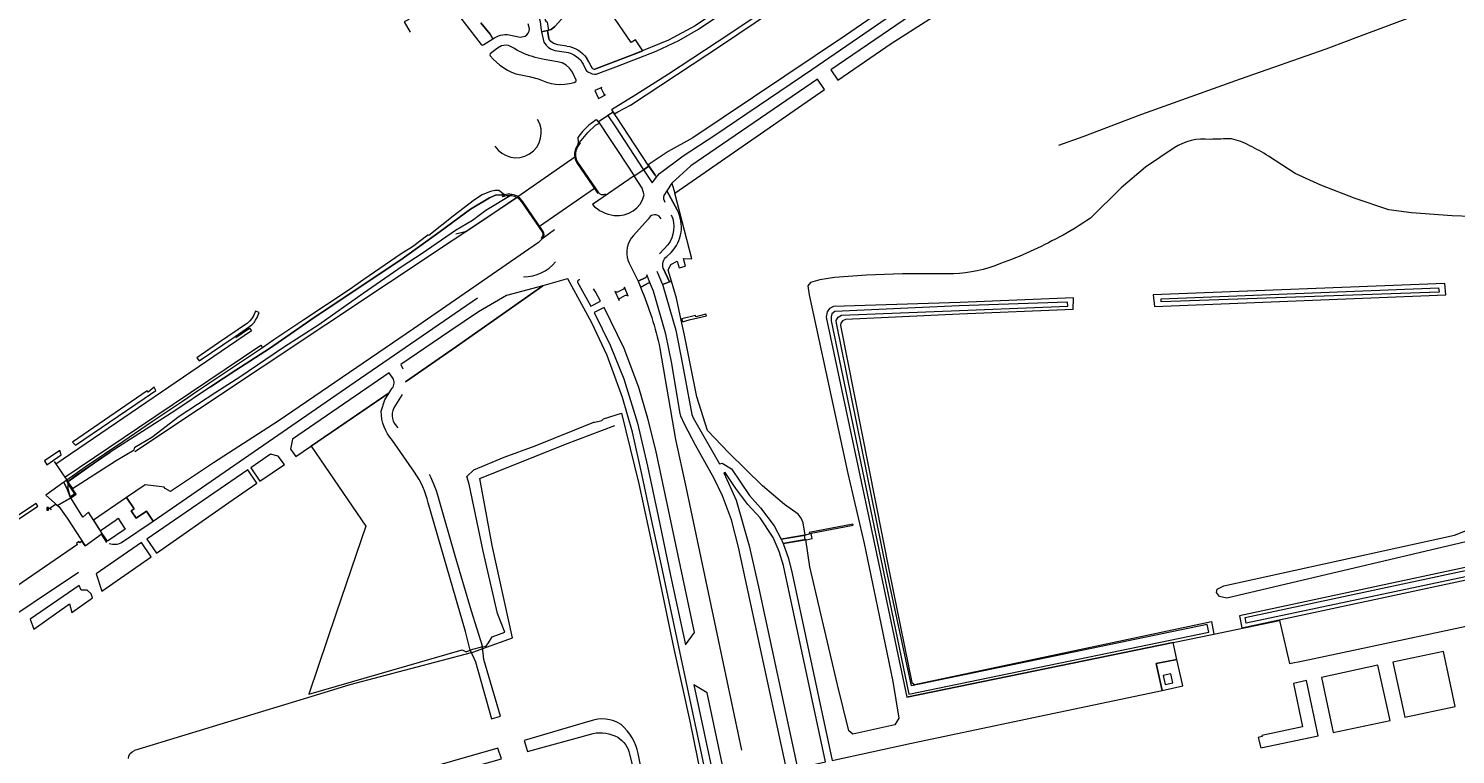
# Model space of a CAD drawing. Header units: metres. Extents: x 209813 to 223847, y 571801 to 587119.
# Tile 267 of 656: x 220723 to 221117, y 574073 to 574273. Entities that reach past the tile are written whole.
import ezdxf
from ezdxf.enums import TextEntityAlignment as Align

# ---------------------------------------------------------------- set-up
doc = ezdxf.new("R2010")
doc.units = ezdxf.units.M
for name, color, linetype, lineweight in [('B-RO-GK-BESCHOEIING-G', 8, 'GK-BESCHOEIING', 0), ('B-RO-GK-BESCHOEIING_DAMWAND-G', 8, 'GK-BESCHOEIING', 0), ('B-RO-GR-BEPLANTING_CULTUUR_HEESTERS-GV', 8, 'Continuous', 0), ('B-RO-GW-TALUD_KRUIN-G', 8, 'Continuous', 0), ('B-RO-IE-TERREINAFSCHEIDING_KUNSTMATIG_HEKWERK_RASTER-G', 8, 'IE-TERREINAFSCHEIDING-KUNSTMATIG', 0), ('B-RO-IE-TERREINAFSCHEIDING_KUNSTMATIG_MUUR-GV', 8, 'Continuous', 0), ('B-RO-KW-KUNSTWERK_DEK-GV', 8, 'Continuous', 0), ('B-RO-KW-KUNSTWERK_GEMAAL-GV', 8, 'Continuous', 0), ('B-RO-KW-KUNSTWERK_STUW-GV', 8, 'Continuous', 0), ('B-RO-OG-TERREIN_CULTUURSCHEIDING-GV', 8, 'Continuous', 0), ('B-RO-OG-WEG-GV', 8, 'Continuous', 0), ('B-RO-VH-VERHARDING_GRASBETONSTEEN-GV', 8, 'Continuous', 0), ('B-RO-VH-VERHARDING_OPEN-GV', 8, 'Continuous', 0), ('B-RO-VH-VERHARDING_STRAATBAKSTEEN-GV', 8, 'Continuous', 0), ('B-RO-VH-VERHARDING_TEGEL-GV', 8, 'Continuous', 0), ('B-RO-VW-HALTEPAAL-S', 8, 'Continuous', 0), ('B-RO-VW-MARKERING-G', 8, 'Continuous', 0)]:
    doc.layers.add(name, color=color, linetype=linetype, lineweight=lineweight)
doc.styles.add('NLCS-ISO', font='txt')
doc.linetypes.add('GK-BESCHOEIING', pattern='A,30,-5,[1,NLCS.shx,S=1,R=0,X=0,Y=0],-5', length=40)
doc.linetypes.add('IE-TERREINAFSCHEIDING-KUNSTMATIG', pattern='A,4,[82,NLCS.shx,S=0.75,R=90,X=0,Y=0],4,-2', length=10)

# ---------------------------------------------------------------- blocks, each defined once
blk = doc.blocks.new('SVW-HALTEPAAL-SO')
for p, q in [((-1.3, 1.1), (1.3, 1.1)), ((-1.3, -1.1), (1.3, -1.1))]:
    blk.add_line(p, q)
blk.add_lwpolyline([(-1.1, -1.8), (1.1, -1.8, 0.414214), (1.3, -1.6), (1.3, 1.6, 0.414214), (1.1, 1.8), (-1.1, 1.8, 0.414214), (-1.3, 1.6), (-1.3, -1.6, 0.414214)], format="xyb", close=True)
at = {"lineweight": 18, "style": 'NLCS-ISO'}
blk.add_text('h', height=1.8, dxfattribs=at).set_placement((0, 0), align=Align.MIDDLE_CENTER)

msp = doc.modelspace()

# ---------------------------------------------------------------- linework, layer by layer
at = {"layer": 'B-RO-GK-BESCHOEIING-G', "flags": 128}
for points in [[(221109.508, 574278.073), (221089.006, 574270.477)], [(221087.812, 574270.025), (221081.465, 574267.626), (221057.82, 574259.274), (221030.47, 574249.496), (221014.279, 574243.401)], [(221089.006, 574270.477), (221087.812, 574270.025)], [(221014.279, 574243.401), (221007.52, 574240.933)], [(220848.25, 574101.814), (220856.485, 574104.784), (220850.841, 574130.351), (220847.389, 574148.889), (220871.092, 574158.368), (220884.778, 574163.544)], [(220845.044, 574100.658), (220848.25, 574101.814)], [(220845.044, 574100.658), (220811.467, 574091.808), (220799.755, 574088.227)], [(220799.755, 574088.227), (220779.711, 574082.097), (220751.881, 574073.643)]]:
    msp.add_lwpolyline(points, dxfattribs=at)
at = {"layer": 'B-RO-GK-BESCHOEIING-G'}
msp.add_lwpolyline([(220750.192, 574071.402, -0.3073906), (220751.881, 574073.643)], format="xyb", dxfattribs=at)
at = {"layer": 'B-RO-GK-BESCHOEIING_DAMWAND-G', "flags": 128}
for points in [[(220751.999, 574156.324), (220857.706, 574226.604)], [(220857.691, 574226.613), (220850.501, 574221.711), (220843.73, 574217.179), (220840.79, 574216.439)]]:
    msp.add_lwpolyline(points, dxfattribs=at)
at = {"layer": 'B-RO-GR-BEPLANTING_CULTUUR_HEESTERS-GV'}
msp.add_lwpolyline([(220851.609, 574240.765, 0.985763), (220863.422, 574248.19)], format="xyb", dxfattribs=at)
at = {"layer": 'B-RO-GW-TALUD_KRUIN-G', "flags": 128}
msp.add_lwpolyline([(220854.276, 574227.306), (220853.428, 574227.351), (220851.79, 574227.186), (220850.06, 574226.449), (220844.832, 574223.338), (220836.467, 574217.205), (220825.559, 574209.371), (220813.452, 574201.312), (220800.65, 574192.701), (220789.265, 574184.85), (220779.922, 574178.832), (220772.88, 574174.198), (220763.067, 574167.544), (220745.131, 574156.133), (220735.453, 574149.49), (220733.518, 574147.999)], dxfattribs=at)
at = {"layer": 'B-RO-IE-TERREINAFSCHEIDING_KUNSTMATIG_HEKWERK_RASTER-G', "flags": 128}
for points in [[(220733.415, 574148.217), (220733.437, 574146.104), (220734.138, 574143.706)], [(220728.253, 574140.568), (220730.021, 574141.738), (220730.566, 574141.407)], [(220728.457, 574140.701), (220728.852, 574140.184)]]:
    msp.add_lwpolyline(points, dxfattribs=at)
at = {"layer": 'B-RO-IE-TERREINAFSCHEIDING_KUNSTMATIG_MUUR-GV', "flags": 128}
for points in [[(220880.322, 574227.872), (220879.418, 574229.255), (220874.57, 574236.352), (220874.305, 574236.84), (220874.086, 574237.487), (220873.977, 574238.162), (220873.971, 574238.821), (220874.081, 574239.426), (220874.176, 574239.784), (220874.374, 574240.281), (220874.91, 574241.16), (220875.117, 574241.397), (220875.262, 574241.722), (220875.118, 574241.796), (220874.976, 574241.721), (220874.497, 574241.13), (220873.993, 574240.215), (220873.818, 574239.674), (220873.723, 574239.246), (220873.661, 574238.789), (220873.663, 574238.36)], [(220873.663, 574238.36), (220873.664, 574238.163), (220873.766, 574237.433), (220873.838, 574237.178), (220874.007, 574236.739), (220874.3, 574236.188), (220879.69, 574228.238), (220880.062, 574227.692)], [(220864.96, 574217.218), (220859.249, 574225.537), (220858.621, 574226.28), (220858.505, 574226.399), (220857.745, 574226.934), (220857.072, 574227.235), (220856.758, 574227.337), (220856.251, 574227.443), (220855.732, 574227.49), (220855.16, 574227.476), (220854.698, 574227.408), (220854.276, 574227.306), (220853.615, 574227.023), (220853.665, 574226.85), (220853.832, 574226.856), (220854.779, 574227.105), (220855.176, 574227.163), (220855.882, 574227.168), (220856.172, 574227.147), (220856.991, 574226.949), (220857.706, 574226.604), (220857.904, 574226.489), (220858.393, 574226.06), (220858.99, 574225.356), (220864.701, 574217.054)], [(220864.376, 574215.35), (220864.554, 574215.099), (220864.831, 574215.374)]]:
    msp.add_lwpolyline(points, dxfattribs=at)
at = {"layer": 'B-RO-IE-TERREINAFSCHEIDING_KUNSTMATIG_MUUR-GV'}
for points in [[(220864.701, 574217.054, -0.3716161), (220864.376, 574215.35)], [(220864.831, 574215.374, 0.309655), (220864.96, 574217.218)]]:
    msp.add_lwpolyline(points, format="xyb", dxfattribs=at)
at = {"layer": 'B-RO-IE-TERREINAFSCHEIDING_KUNSTMATIG_MUUR-GV', "flags": 128}
msp.add_lwpolyline([(220733.518, 574147.999), (220733.415, 574148.217), (220733.189, 574148.11), (220733.546, 574147.354), (220735.374, 574144.599), (220734.276, 574143.865), (220734.415, 574143.657), (220735.717, 574144.528), (220733.763, 574147.478)], close=True, dxfattribs=at)
at = {"layer": 'B-RO-KW-KUNSTWERK_DEK-GV', "flags": 128}
for points in [[(220884.303, 574250.222), (220880.253, 574247.536), (220883.494, 574242.64), (220885.705, 574239.307), (220890.145, 574232.596), (220894.217, 574235.234), (220888.575, 574243.774), (220885.411, 574248.629)], [(220734.239, 574143.539), (220730.566, 574141.407), (220730.965, 574141.15), (220733.24, 574137.859), (220738.2, 574130.285), (220742.951, 574133.643), (220739.16, 574139.52), (220737.627, 574138.209)], [(220844.722, 574101.35), (220846.209, 574098.153), (220850.693, 574082.386), (220853.156, 574083.095), (220848.573, 574098.839), (220848.197, 574102.301)]]:
    msp.add_lwpolyline(points, close=True, dxfattribs=at)
for points in [[(220880.322, 574227.872), (220879.418, 574229.255), (220874.57, 574236.352), (220874.305, 574236.84), (220874.086, 574237.487), (220873.977, 574238.162), (220873.971, 574238.821), (220874.081, 574239.426), (220874.176, 574239.784), (220874.374, 574240.281), (220874.91, 574241.16), (220875.117, 574241.397), (220875.262, 574241.722), (220875.118, 574241.796), (220874.976, 574241.721), (220874.497, 574241.13), (220873.993, 574240.215), (220873.818, 574239.674), (220873.723, 574239.246), (220873.661, 574238.789), (220873.664, 574238.163), (220873.724, 574237.734), (220857.969, 574226.789), (220857.745, 574226.934), (220857.072, 574227.235), (220856.758, 574227.337), (220856.251, 574227.443), (220855.732, 574227.49), (220855.16, 574227.476), (220854.698, 574227.408), (220854.276, 574227.306), (220853.615, 574227.023), (220853.665, 574226.85), (220853.832, 574226.856), (220854.779, 574227.105), (220855.176, 574227.163), (220855.882, 574227.168), (220856.172, 574227.147), (220856.991, 574226.949), (220857.706, 574226.604), (220857.904, 574226.489), (220858.393, 574226.06), (220858.99, 574225.356), (220864.701, 574217.054)], [(220864.96, 574217.218), (220863.975, 574218.671), (220879.108, 574229.156), (220880.062, 574227.692)], [(220882.242, 574227.212), (220882.084, 574227.486)], [(220864.554, 574215.099), (220864.831, 574215.374)]]:
    msp.add_lwpolyline(points, dxfattribs=at)
at = {"layer": 'B-RO-KW-KUNSTWERK_DEK-GV'}
msp.add_lwpolyline([(220882.084, 574227.486, -0.3892969), (220880.322, 574227.872)], format="xyb", dxfattribs=at)
at = {"layer": 'B-RO-KW-KUNSTWERK_GEMAAL-GV', "flags": 128}
for points in [[(220748.336, 574131.124), (220757.019, 574137.093), (220755.19, 574139.861), (220752.362, 574137.942), (220751.012, 574139.912), (220751.843, 574140.481), (220749.699, 574143.612), (220740.55, 574137.344), (220742.436, 574134.392), (220746.527, 574137.289), (220747.394, 574137.881), (220747.89, 574136.948), (220749.323, 574134.822), (220744.428, 574131.498), (220742.951, 574133.643)], [(220742.951, 574133.643), (220742.647, 574133.428), (220744.112, 574131.186)]]:
    msp.add_lwpolyline(points, dxfattribs=at)
at = {"layer": 'B-RO-KW-KUNSTWERK_GEMAAL-GV'}
msp.add_lwpolyline([(220744.911, 574130.882, 0.1758171), (220748.336, 574131.124)], format="xyb", dxfattribs=at)
at = {"layer": 'B-RO-KW-KUNSTWERK_GEMAAL-GV', "flags": 128}
msp.add_lwpolyline([(221039.104, 574092.376), (221038.588, 574094.815), (221036.499, 574094.364), (221037.015, 574091.925)], close=True, dxfattribs=at)
at = {"layer": 'B-RO-KW-KUNSTWERK_STUW-GV', "flags": 128}
for points in [[(220905.369, 574192.708), (220910.095, 574193.881), (220909.997, 574194.273), (220907.165, 574193.57), (220907.066, 574193.971), (220903.274, 574193.029), (220903.471, 574192.237)], [(220938.588, 574133.655), (220950.683, 574135.989), (220950.631, 574136.258), (220938.538, 574133.91)]]:
    msp.add_lwpolyline(points, close=True, dxfattribs=at)
at = {"layer": 'B-RO-OG-TERREIN_CULTUURSCHEIDING-GV', "flags": 128}
for points in [[(220892.012, 574267.996), (220890.531, 574270.198), (220889.316, 574269.439), (220878.372, 574285.401), (220868.391, 574274.089), (220868.169, 574273.853), (220867.187, 574273.017), (220866.149, 574272.721), (220866.551, 574270.487)], [(220847.743, 574274.918), (220850.268, 574271.777), (220851.001, 574270.446)], [(220855.565, 574271.583), (220858.562, 574270.884), (220859.959, 574271.189)], [(220861.214, 574273.228), (220860.775, 574274.624)], [(220853.446, 574268.513), (220852.297, 574267.855), (220850.28, 574266.31), (220850.203, 574266.066), (220850.28, 574265.795), (220851.101, 574264.84), (220852.959, 574263.166), (220855.094, 574261.749), (220856.228, 574261.205), (220857.394, 574260.754), (220861.108, 574260.012), (220863.522, 574259.362), (220865.871, 574258.444), (220867.124, 574258.106), (220868.354, 574257.883), (220869.606, 574257.817), (220870.961, 574257.91), (220872.201, 574258.083), (220873.513, 574258.414), (220873.954, 574258.616), (220874.045, 574258.811), (220874.067, 574259.027), (220873.033, 574261.214), (220872.276, 574262.327), (220871.357, 574263.211), (220870.232, 574263.783), (220868.914, 574264.093), (220865.217, 574264.787), (220862.773, 574265.333)], [(220857.011, 574267.746), (220855.921, 574268.359)], [(220879.218, 574262.092), (220890.138, 574266.176), (220892.561, 574267.179), (220892.012, 574267.996)], [(220876.904, 574265.225), (220878.143, 574263.016), (220878.464, 574262.344)], [(220892.917, 574227.304), (220892.317, 574229.189), (220890.145, 574232.596), (220878.556, 574224.628)], [(220894.51, 574221.295), (220894.032, 574220.557), (220889.938, 574216.043)], [(220888.468, 574209.023), (220888.702, 574208.439), (220891.193, 574203.416), (220893.313, 574204.468)], [(220871.806, 574204.048), (220871.312, 574203.962), (220864.842, 574202.131), (220840.964, 574185.332), (220826.823, 574175.646)], [(220933.305, 573957.729), (220897.65, 574124.825), (220894.905, 574137.514), (220892.343, 574149.659), (220889.655, 574161.706), (220886.928, 574171.268), (220882.633, 574182.877), (220878.404, 574191.911), (220871.806, 574204.048)], [(220874.464, 574203.14), (220878.109, 574196.548), (220880.846, 574197.935), (220879.456, 574200.525), (220878.903, 574201.288)], [(220894.016, 574202.879), (220892.164, 574201.906), (220892.034, 574201.791), (220891.953, 574201.638)], [(220895.479, 574200.712), (220894.65, 574202.63)], [(220932.381, 574068.121), (220919.019, 574129.886), (220917.008, 574137.481), (220914.607, 574144.049), (220912.295, 574148.823), (220907.06, 574158.094), (220904.015, 574163.892), (220903.075, 574166.104), (220902.758, 574167.285), (220900.52, 574180.663), (220898.91, 574188.757), (220895.479, 574200.712)], [(220897.269, 574184.845), (220901.604, 574159.625), (220904.404, 574146.579), (220913.722, 574102.529), (220919.854, 574073.694)], [(220820.15, 574167.503), (220821.12, 574170.623), (220822.371, 574172.603), (220800.75, 574157.8)], [(220825.966, 574172.123), (220823.612, 574168.431)], [(220836.174, 574142.728), (220840.531, 574127.616), (220845.002, 574112.277), (220848.197, 574102.301), (220849.141, 574102.486), (220849.819, 574103.398), (220850.816, 574105.11), (220854.33, 574106.377), (220852.36, 574111.544), (220848.379, 574128.806), (220844.48, 574147.261), (220843.789, 574149.418), (220845.795, 574151.287), (220854.179, 574154.732), (220862.77, 574157.931), (220878.928, 574164.447), (220879.27, 574164.403), (220881.178, 574164.949), (220881.676, 574165.325), (220886.66, 574166.898), (220891.394, 574147.373), (220896.368, 574124.316), (220901.086, 574101.778), (220905.562, 574081.797), (220909.937, 574059.979)], [(220800.75, 574157.8), (220815.93, 574135.669), (220807.685, 574111.579), (220800.082, 574089.19), (220842.578, 574101.455), (220843.668, 574100.957), (220844.722, 574101.35), (220843.455, 574106.6), (220833.177, 574142.123)], [(220829.398, 574150.594), (220823.237, 574159.388)]]:
    msp.add_lwpolyline(points, dxfattribs=at)
at = {"layer": 'B-RO-OG-TERREIN_CULTUURSCHEIDING-GV'}
for points in [[(220851.001, 574270.446, -0.1807868), (220855.565, 574271.583)], [(220859.959, 574271.189, 0.2469971), (220861.214, 574273.228)], [(220855.921, 574268.359, 0.1987476), (220853.446, 574268.513)], [(220862.773, 574265.333, -0.0710268), (220857.011, 574267.746)], [(220871.483, 574268.465, -0.2081465), (220876.904, 574265.225)], [(220878.464, 574262.344, 0.186159), (220879.218, 574262.092)], [(220878.556, 574224.628, 0.1699844), (220884.617, 574221.625)], [(220884.617, 574221.625, 0.3829489), (220892.917, 574227.304)], [(220897.584, 574220.699, 0.5048245), (220894.51, 574221.295)], [(220889.938, 574216.043, 0.2785871), (220888.468, 574209.023)], [(220875.061, 574203.818, 0.5154586), (220874.464, 574203.14)], [(220891.953, 574201.638, -0.0437937), (220897.269, 574184.845)], [(220894.65, 574202.63, 0.3666992), (220894.016, 574202.879)], [(220823.237, 574159.388, -0.1859915), (220820.15, 574167.503)], [(220823.612, 574168.431, 0.3277329), (220824.769, 574162.904)], [(220833.177, 574142.123, 0.0881725), (220829.398, 574150.594)], [(220833.422, 574150.03, -0.0525557), (220836.174, 574142.728)]]:
    msp.add_lwpolyline(points, format="xyb", dxfattribs=at)
at = {"layer": 'B-RO-OG-TERREIN_CULTUURSCHEIDING-GV', "flags": 128}
for points in [[(220903.163, 574192.627), (220901.855, 574198.769), (220900.42, 574203.452), (220897.941, 574202.531), (220898.187, 574201.97), (220901.691, 574189.902), (220903.459, 574180.363), (220906.075, 574166.595), (220906.447, 574165.67), (220913.706, 574152.918), (220914.49, 574153.121), (220917.012, 574151.495), (220922.016, 574144.151), (220925.092, 574140.734), (220928.888, 574135.818), (220930.802, 574132.085), (220937.444, 574133.22), (220936.922, 574136.578), (220936.361, 574137.865), (220935.534, 574138.963), (220931.698, 574141.717), (220925.606, 574146.874), (220916.342, 574155.935), (220910.411, 574162.156), (220907.472, 574171.425), (220904.047, 574188.474)], [(220904.289, 574102.842), (220906.803, 574106.313), (220896.098, 574156.691), (220893.948, 574165.459), (220891.436, 574174), (220887.319, 574184.81), (220881.814, 574196.131), (220879.055, 574194.754), (220883.518, 574185.774), (220887.306, 574176.405), (220891.089, 574164.148), (220893.822, 574152.266), (220896.785, 574138.488), (220900.182, 574122.045)], [(220943.091, 574070.479), (220931.414, 574124.839), (220930.201, 574128.635), (220928.545, 574132.556), (220924.996, 574138.03), (220921.595, 574141.707), (220918.223, 574146.113), (220915.344, 574150.56), (220914.929, 574150.452), (220918.368, 574142.829), (220921.931, 574130.284), (220924.505, 574118.87), (220935.321, 574068.794)], [(221099.995, 574098.101), (221103.338, 574082.823), (221117.268, 574085.786), (221114.018, 574101.055)], [(221095.859, 574097.209), (221080.256, 574093.845), (221083.498, 574078.589), (221099.265, 574081.96)], [(220910.334, 574089.635), (220906.64, 574091.849), (220935.23, 573958.178), (220963.269, 573825.125), (220964.226, 573820.748), (220967.148, 573821.364), (220965.592, 573828.621), (220956.361, 573872.512), (220934.814, 573974.024)], [(221076.164, 574092.963), (221072.518, 574092.177), (221074.977, 574080.208), (221063.816, 574077.81), (221063.871, 574077.535), (221062.767, 574077.266), (221063.48, 574074.36), (221079.4, 574077.721)]]:
    msp.add_lwpolyline(points, close=True, dxfattribs=at)
at = {"layer": 'B-RO-OG-WEG-GV', "flags": 128}
for points in [[(220896.602, 574232.569), (220897.157, 574233.192), (220903.685, 574238.145), (220912.456, 574243.813), (220939.239, 574262.022), (221145.704, 574403.598), (221144.972, 574404.849), (221147.462, 574406.578), (221148.561, 574405.561), (221264.066, 574484.947), (221303.705, 574512.16), (221383.661, 574566.925), (221465.929, 574622.936), (221475.393, 574629.102)], [(221144.154, 574406.028), (221143.898, 574405.814), (221142.073, 574404.043), (221129.492, 574395.047), (221093.681, 574370.619), (221056.556, 574345.019), (221019.815, 574320.358), (220983.316, 574295.334), (220948.584, 574271.409), (220906.321, 574243.062), (220899.558, 574239.328), (220894.001, 574235.568), (220895.889, 574232.732)], [(220806.808, 574325.804), (220808.339, 574326.158), (220810.32, 574317.29), (220813.8, 574304.09), (220816.453, 574296.718), (220827.798, 574275.844), (220826.518, 574275.124), (220828.148, 574272.289)], [(220834.848, 574286.396), (220838.215, 574281.431), (220839.973, 574279.03), (220847.843, 574268.911)], [(220848.579, 574268.853), (220851.001, 574270.446), (220850.268, 574271.777), (220847.743, 574274.918)], [(221039.494, 574240.3), (221031.605, 574234.955), (221024.811, 574229.213), (221016.411, 574220.885)], [(221135.53, 574221.515), (221126.946, 574221.13), (221116.411, 574221.496), (221105.195, 574222.359), (221098.907, 574223.196), (221089.626, 574226.269), (221080.05, 574229.964), (221072.981, 574233.199), (221065.599, 574238.025)], [(220772.88, 574174.198), (220779.922, 574178.832), (220789.265, 574184.85), (220800.65, 574192.701), (220813.452, 574201.312), (220825.559, 574209.371), (220836.467, 574217.205), (220844.832, 574223.338), (220850.06, 574226.449), (220851.79, 574227.186), (220853.428, 574227.351), (220854.276, 574227.306), (220852.725, 574228.518), (220851.572, 574228.491), (220850.35, 574228.232), (220849.197, 574227.819), (220848.088, 574227.292), (220845.998, 574225.973), (220840.047, 574221.437), (220833.317, 574216.068), (220833.03, 574216.176), (220828.754, 574212.926), (220825.67, 574210.986), (220815.379, 574203.916), (220811.272, 574201.061), (220798.769, 574192.773), (220790.471, 574187.191), (220787.334, 574185.043), (220777.658, 574178.522), (220769.334, 574172.98), (220765.211, 574170.151), (220756.891, 574164.603), (220748.619, 574158.984), (220738.259, 574151.988), (220733.132, 574148.391), (220732.349, 574147.836), (220733.328, 574145.765), (220734.1, 574143.751), (220734.239, 574143.539), (220734.415, 574143.657), (220734.276, 574143.865), (220735.374, 574144.599), (220733.546, 574147.354), (220733.189, 574148.11), (220733.415, 574148.217), (220733.518, 574147.999), (220740.794, 574153.24), (220745.131, 574156.133)], [(220898.179, 574207.036), (220899.938, 574203.273), (220900.42, 574203.452), (220899.495, 574206.469), (220900.305, 574208.065), (220902.061, 574209.01), (220902.559, 574207.099), (220904.307, 574207.555), (220903.749, 574209.712), (220906.102, 574209.625), (220901.418, 574227.788)], [(220900.5, 574230.551), (220899.123, 574228.425)], [(220899.123, 574228.425), (220902.007, 574223.125)], [(220772.88, 574174.198), (220763.067, 574167.544), (220745.131, 574156.133), (220735.453, 574149.49), (220733.518, 574147.999), (220733.763, 574147.478), (220734.733, 574146.056), (220746.852, 574153.885), (220751.789, 574156.752), (220751.987, 574157.501), (220756.692, 574160.334), (220764.292, 574166.111), (220774.383, 574172.698), (220781.036, 574176.955), (220793.086, 574185.184), (220802.92, 574191.462), (220815.191, 574200.126), (220825.94, 574207.571), (220831.477, 574211.156), (220840.667, 574217.543), (220845.404, 574220.265), (220849.11, 574223.089), (220856.324, 574227.428), (220855.732, 574227.49), (220855.16, 574227.476), (220854.698, 574227.408), (220854.276, 574227.306)], [(220868.081, 574217.598), (220864.554, 574215.099), (220863.65, 574214.1), (220829.057, 574190.27), (220791.633, 574164.73), (220773.742, 574153.192), (220761.805, 574145.228), (220760.38, 574146.098), (220760.115, 574146.486), (220758.729, 574146.65)], [(220978.433, 574205.498), (220964.376, 574205.439), (220954.365, 574205.132), (220945.552, 574204.458), (220941.459, 574203.829), (220938.943, 574203.03), (220938.19, 574202.124), (220938.519, 574199.644), (220943.173, 574178.37), (220949.235, 574150.256), (220953.753, 574130.869), (220957.942, 574110.945), (220961.72, 574092.698), (220963.313, 574082.625), (220962.284, 574080.739), (220950.621, 574078.126), (220949.513, 574079.062), (220946.396, 574091.784), (220938.75, 574124.465), (220937.639, 574131.967), (220931.314, 574130.912), (220932.843, 574126.701), (220933.793, 574122.638), (220944.919, 574070.875), (220966.846, 574075.627), (221004.143, 574083.492), (221036.173, 574090.282)], [(220826.823, 574175.646), (220840.964, 574185.332), (220864.842, 574202.131), (220854.788, 574199.482), (220847.021, 574194.916), (220839.091, 574189.61), (220825.583, 574180.348), (220826.167, 574179.221)], [(220758.729, 574146.65), (220754.836, 574147.112), (220749.699, 574143.612), (220751.843, 574140.481), (220751.012, 574139.912), (220752.362, 574137.942), (220755.19, 574139.861), (220757.019, 574137.093), (220811.499, 574174.547), (220846.752, 574198.847)], [(221011.594, 574195.626), (221011.707, 574198.827), (220980.302, 574197.521), (220945.265, 574196.409), (220944.194, 574195.909), (220943.486, 574194.971), (220943.276, 574193.452), (220958.387, 574122.538), (220965.59, 574088.366), (221039.251, 574103.506), (221050.474, 574105.808)], [(221011.594, 574195.626), (220980.099, 574194.296), (220948.596, 574192.811), (220947.732, 574192.442), (220947.263, 574191.827), (220947.217, 574191.136), (220960.699, 574123.214), (220966.987, 574092.471), (220967.662, 574091.923), (221049.825, 574109.361), (221050.474, 574105.808), (221054.494, 574106.632), (221068.67, 574109.601), (221071.382, 574097.724), (221075.204, 574098.482), (221089.177, 574101.424), (221124.597, 574108.946), (221160.474, 574116.404), (221178.841, 574120.469), (221176.223, 574132.516), (221178.302, 574132.951), (221174.618, 574150.048), (221172.14, 574161.699), (221165.42, 574166.715)], [(220823.56, 574176.295), (220822.312, 574178.105), (220795.569, 574159.752), (220795.079, 574156.993), (220796.523, 574154.907), (220822.371, 574172.603), (220822.96, 574173.535)], [(220738.503, 574130.499), (220738.2, 574130.285), (220737.302, 574131.558), (220736.735, 574131.109), (220736.522, 574131.416), (220735.883, 574130.896), (220736.09, 574130.62), (220711.59, 574113.8), (220712.771, 574112.207), (220708.693, 574109.38), (220710.954, 574105.992), (220736.438, 574122.998)], [(221036.173, 574090.282), (221034.552, 574097.669), (221040.286, 574098.782), (221039.256, 574103.481), (220965.59, 574088.366)], [(220877.816, 574081.737), (220859.732, 574076.447), (220860.641, 574073.338), (220878.757, 574078.373)], [(220764.283, 574046.256), (220853.463, 574071.314), (220852.385, 574074.331), (220826.709, 574066.929), (220803.678, 574060.414), (220785.103, 574055.273), (220759.134, 574047.989)], [(220888.879, 574072.664), (220890.424, 574066.48), (220898.635, 574028.131), (220936.014, 573852.771), (220941.571, 573827.075), (220943.829, 573815.592), (220945.175, 573815.812), (220945.865, 573812.65), (220946.564, 573812.787)], [(220946.881, 573813.288), (220946.128, 573816.398), (220938.581, 573851.318), (220930.391, 573888.319), (220927.071, 573904.455), (220915.678, 573958.46), (220901.798, 574021.41), (220892.445, 574066.837), (220891.254, 574072.772)]]:
    msp.add_lwpolyline(points, dxfattribs=at)
for points in [[(221086.266, 574386.203), (221031.564, 574349.166), (221000, 574327.838), (220977.79, 574313.32), (220933.69, 574283.3), (220913.09, 574269.54), (220899.655, 574260.666), (220890.552, 574254.971), (220883.861, 574250.848), (220884.662, 574249.71), (220885.586, 574250.275), (220889.134, 574252.073), (220914.557, 574268.892), (220950.968, 574293.535), (220985.457, 574316.771), (221022.364, 574341.743), (221054.064, 574363.363), (221077.582, 574379.314), (221079.077, 574379.709), (221088.178, 574385.837)], [(220982.108, 574282.547), (220974.656, 574282.547), (220944.548, 574261.839), (220946.51, 574258.987), (220961.235, 574269.175)], [(220901.418, 574227.788), (220942.779, 574256.406), (220940.81, 574259.268), (220905.761, 574235.309), (220900.5, 574230.551)], [(220880.253, 574247.536), (220879.862, 574247.94), (220879.635, 574248.092), (220878.579, 574247.359), (220877.614, 574246.582), (220875.853, 574244.806), (220874.496, 574243.13), (220874.673, 574241.958), (220874.581, 574241.234), (220877.269, 574244.599), (220879.468, 574246.538), (220880.495, 574247.165)], [(221034.075, 574196.418), (221114.642, 574199.655), (221114.373, 574202.779), (221033.684, 574199.664)], [(221035.919, 574197.726), (221035.899, 574198.524), (221112.672, 574201.566), (221112.798, 574200.418)], [(221010.09, 574196.502), (221010.032, 574197.589), (220980.006, 574196.583), (220945.642, 574195.036), (220944.823, 574194.442), (220944.662, 574193.549), (220944.63, 574192.504), (220959.16, 574122.607), (220966.085, 574089.2), (221049.15, 574106.414), (221048.685, 574108.455), (220966.834, 574091.509), (220960.072, 574123.139), (220946.072, 574191.834), (220946.029, 574192.583), (220946.551, 574193.475), (220947.478, 574194.019), (220980.152, 574195.369)], [(220789.471, 574155.566), (220784.043, 574151.839), (220786.601, 574148.113), (220793.384, 574152.757), (220791.634, 574155.025)], [(220783.202, 574151.262), (220755.332, 574132.128), (220757.995, 574128.248), (220777.981, 574142.212), (220785.759, 574147.537)], [(221131.582, 574133.998), (221054.102, 574115.786), (221052.05, 574116.224), (221051.201, 574117.304), (221051.392, 574118.251), (221053.259, 574119.21), (221117.091, 574133.23), (221122.251, 574135.265), (221129.346, 574136.755), (221130.305, 574136.845), (221131.017, 574136.447), (221131.617, 574135.24)], [(220753.869, 574131.124), (220741.32, 574122.508), (220742.871, 574117.681), (220756.541, 574127.232)], [(221148.398, 574130.295), (221057.613, 574110.871), (221058.254, 574107.577), (221149.2, 574127.04)], [(221147.713, 574129.299), (221148.096, 574127.595), (221059.456, 574108.848), (221059.139, 574110.423)], [(220722.997, 574109.929), (220724.052, 574107.192), (220733.89, 574114.165), (220734.516, 574111.843), (220740.272, 574115.865), (220739.944, 574116.971), (220738.759, 574117.958), (220737.18, 574117.958), (220736.626, 574119.286)]]:
    msp.add_lwpolyline(points, close=True, dxfattribs=at)
at = {"layer": 'B-RO-OG-WEG-GV'}
for points in [[(220847.843, 574268.911, 0.361103), (220848.579, 574268.853)], [(221049.45, 574242.662, 0.174941), (221039.494, 574240.3)], [(221055.35, 574242.784, 0.0071226), (221049.45, 574242.662)], [(221060.413, 574240.86, 0.0920347), (221055.35, 574242.784)], [(221065.599, 574238.025, 0.0360403), (221060.413, 574240.86)], [(220895.889, 574232.732, 0.400284), (220896.602, 574232.569)], [(221016.411, 574220.885, -0.0243427), (221007.7, 574215.589)], [(221007.7, 574215.589, -0.0166072), (220999.641, 574211.655)], [(220859.537, 574204.676, 0.2314911), (220868.37, 574208.795)], [(220991.434, 574208.299, -0.0916148), (220978.433, 574205.498)], [(220999.641, 574211.655, -0.0284829), (220991.434, 574208.299)], [(220822.96, 574173.535, 0.3), (220823.56, 574176.295)], [(220886.518, 574080.802, 0.2384393), (220877.816, 574081.737)], [(220878.757, 574078.373, -0.1798639), (220885.601, 574077.294)], [(220891.254, 574072.772, 0.1688802), (220886.518, 574080.802)], [(220885.601, 574077.294, -0.2020906), (220888.879, 574072.664)]]:
    msp.add_lwpolyline(points, format="xyb", dxfattribs=at)
at = {"layer": 'B-RO-VH-VERHARDING_GRASBETONSTEEN-GV', "flags": 128}
msp.add_lwpolyline([(221036.173, 574090.282), (221041.882, 574091.492), (221040.286, 574098.782), (221034.552, 574097.669)], close=True, dxfattribs=at)
at = {"layer": 'B-RO-VH-VERHARDING_OPEN-GV', "flags": 128}
for points in [[(220892.717, 574234.267), (220894.217, 574235.234), (220888.575, 574243.774), (220885.411, 574248.629), (220884.303, 574250.222), (220882.83, 574249.245), (220884.919, 574246.104)], [(220850.693, 574082.386), (220853.156, 574083.095), (220848.573, 574098.839), (220848.197, 574102.301), (220844.722, 574101.35), (220846.209, 574098.153)]]:
    msp.add_lwpolyline(points, close=True, dxfattribs=at)
at = {"layer": 'B-RO-VH-VERHARDING_STRAATBAKSTEEN-GV', "flags": 128}
for points in [[(220862.954, 574279.878), (220864.082, 574275.276), (220864.256, 574274.392), (220864.296, 574273.571), (220864.481, 574272.428), (220866.149, 574272.721), (220866.538, 574272.832), (220866.116, 574275.086), (220865.838, 574275.121), (220865.568, 574275.597), (220864.777, 574279.039), (220844.312, 574367.062), (220826.069, 574445.235), (220823.653, 574456.099), (220822.347, 574461.713), (220789.539, 574602.032), (220789.171, 574603.687)], [(220866.538, 574272.832), (220867.187, 574273.017), (220868.169, 574273.853), (220868.391, 574274.089), (220878.372, 574285.401), (220878.416, 574285.629), (220894.097, 574303.693), (220898.442, 574305.007), (220895.134, 574319.099)]]:
    msp.add_lwpolyline(points, dxfattribs=at)
msp.add_lwpolyline([(220730.566, 574141.407), (220734.239, 574143.539), (220734.1, 574143.751), (220733.328, 574145.765), (220732.349, 574147.836), (220727.364, 574144.3)], close=True, dxfattribs=at)
at = {"layer": 'B-RO-VH-VERHARDING_TEGEL-GV', "flags": 128}
for points in [[(220876.053, 574263.423), (220876.715, 574261.926), (220876.98, 574261.623), (220877.499, 574261.257), (220877.982, 574261.021), (220878.519, 574260.814), (220879.138, 574260.674), (220879.632, 574260.728), (220885.032, 574262.72), (220896.249, 574267.055), (220902.508, 574270.029), (220907.93, 574273.098), (220949.347, 574300.854), (220971.444, 574315.718), (220995.805, 574331.976), (221020.09, 574348.406)], [(221019.393, 574349.657), (220995.056, 574333.159), (220970.53, 574316.791), (220906.968, 574274.065), (220899.668, 574270.121), (220890.138, 574266.176), (220879.218, 574262.092)], [(220866.551, 574270.487), (220866.138, 574272.765), (220864.481, 574272.428)], [(220864.481, 574272.428), (220865.113, 574269.532), (220865.752, 574268.706), (220866.312, 574268.195), (220867.011, 574267.734), (220867.747, 574267.408), (220868.206, 574267.274), (220871.304, 574266.812), (220871.902, 574266.695), (220872.548, 574266.471), (220873.391, 574266.069), (220874.163, 574265.604)], [(220871.483, 574268.465), (220869.011, 574268.804), (220867.899, 574269.194)], [(220878.464, 574262.344), (220877.569, 574264.126), (220876.904, 574265.225)], [(220895.889, 574232.732), (220894.217, 574235.234), (220892.717, 574234.267)], [(220892.717, 574234.267), (220895.061, 574230.641), (220896.602, 574232.569)], [(220902.007, 574223.125), (220899.123, 574228.425), (220898.302, 574227.155)], [(220899.463, 574213.473), (220897.094, 574210.989)], [(220899.154, 574210.248), (220900.353, 574211.387)], [(220893.313, 574204.468), (220891.193, 574203.416), (220891.953, 574201.638), (220892.034, 574201.791), (220892.164, 574201.906), (220894.016, 574202.879)], [(220894.65, 574202.63), (220893.588, 574205.173)], [(220896.366, 574206.163), (220897.941, 574202.531), (220899.938, 574203.273), (220898.179, 574207.036)], [(220884.982, 574200.467), (220884.818, 574200.67), (220885.958, 574198.08)], [(220887.158, 574201.225), (220885.509, 574200.417)], [(220888.49, 574199.252), (220887.417, 574201.803)], [(220886.222, 574198.724), (220887.744, 574199.525)], [(220937.462, 574131.937), (220937.639, 574131.967), (220937.736, 574131.946), (220939.38, 574132.257), (220939.131, 574133.651), (220937.531, 574133.235), (220937.263, 574133.189)]]:
    msp.add_lwpolyline(points, dxfattribs=at)
at = {"layer": 'B-RO-VH-VERHARDING_TEGEL-GV'}
for points in [[(220867.899, 574269.194, -0.1684947), (220866.551, 574270.487)], [(220874.163, 574265.604, -0.1147072), (220876.053, 574263.423)], [(220898.302, 574227.155, 0.207283), (220898.636, 574225.272)], [(220900.397, 574221.75, -0.2711367), (220899.463, 574213.473)], [(220900.353, 574211.387, 0.326485), (220902.007, 574223.125)], [(220898.179, 574207.036, -0.3222141), (220899.154, 574210.248)], [(220893.588, 574205.173, -0.336436), (220893.313, 574204.468)], [(220885.509, 574200.417, -0.2810067), (220884.982, 574200.467)], [(220887.417, 574201.803, -0.3547618), (220887.158, 574201.225)], [(220885.958, 574198.08, -0.3596466), (220886.222, 574198.724)], [(220887.744, 574199.525, -0.3842742), (220888.49, 574199.252)]]:
    msp.add_lwpolyline(points, format="xyb", dxfattribs=at)
at = {"layer": 'B-RO-VH-VERHARDING_TEGEL-GV', "flags": 128}
for points in [[(220880.289, 574253.97), (220882.181, 574254.979), (220881.962, 574255.017), (220881.747, 574255.303), (220881.138, 574256.479), (220881.086, 574256.659), (220881.197, 574256.981), (220879.215, 574256.15)], [(220769.805, 574181.375), (220779.777, 574188.174), (220783.744, 574190.918), (220784.326, 574191.387), (220784.962, 574192.051), (220785.386, 574192.61), (220785.841, 574193.385), (220786.381, 574194.764), (220785.33, 574195.123), (220784.914, 574194.045), (220784.371, 574193.155), (220783.802, 574192.463), (220783.142, 574191.869), (220775.086, 574186.351), (220769.177, 574182.267)], [(220734.713, 574158.952), (220735.538, 574158.073), (220754.586, 574170.962), (220757.816, 574173.189), (220757.332, 574174.103), (220755.666, 574172.716), (220755.435, 574173.08)], [(220727.646, 574152.685), (220731.622, 574155.435), (220731.198, 574156.568), (220726.984, 574153.714)], [(220724.641, 574141.983), (220717.904, 574137.402), (220718.414, 574136.667), (220725.11, 574141.258)], [(220931.314, 574130.912), (220937.462, 574131.937), (220937.263, 574133.189), (220930.802, 574132.085), (220931.095, 574131.514)]]:
    msp.add_lwpolyline(points, close=True, dxfattribs=at)
at = {"layer": 'B-RO-VW-MARKERING-G', "flags": 128}
for points in [[(220779.962, 574187.863), (220783.702, 574190.442), (220784.27, 574189.672), (220730.129, 574152.823)], [(220732.588, 574149.194), (220752.996, 574163.014), (220786.871, 574185.778), (220787.334, 574185.043)], [(220729.62, 574153.574), (220733.132, 574148.391)]]:
    msp.add_lwpolyline(points, dxfattribs=at)

# ---------------------------------------------------------------- block references
at = {"layer": 'B-RO-VW-HALTEPAAL-S', "xscale": 0.2, "yscale": 0.2, "zscale": 0.2}
msp.add_blockref('SVW-HALTEPAAL-SO', (220727.875, 574140.459), dxfattribs=at)

doc.saveas('drawing.dxf')
